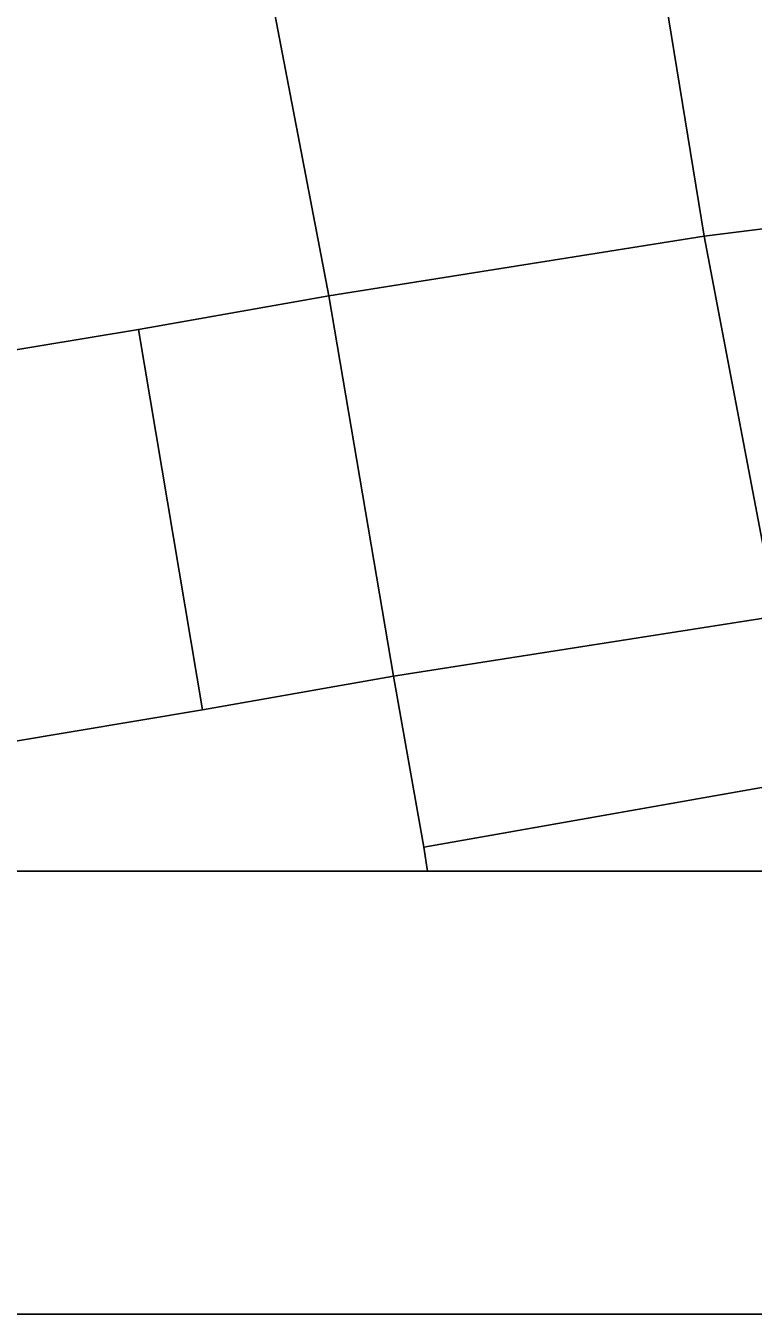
# Model space of a CAD drawing. Extents: x -8.2 to 38.5, y -0.1 to 21.9.
# Drawn here: x 6.7891 to 6.9534, y 13.8645 to 14.1553 of the extents above; entities that cross this region are included whole.
import ezdxf

# ---------------------------------------------------------------- set-up
doc = ezdxf.new("R2010")
doc.units = 0
for name, color, linetype in [('Default', 7, 'Continuous'), ('GM_X_Section', 7, 'Continuous'), ('GM_X_Township', 7, 'Continuous'), ('GM_X_Township_Subdivision_Text', 7, 'Continuous'), ('GM_X_Township_Text', 7, 'Continuous')]:
    doc.layers.add(name, color=color, linetype=linetype)

msp = doc.modelspace()

# ---------------------------------------------------------------- linework, layer by layer
at = {"layer": 'Default'}
msp.add_lwpolyline([(6.45347, 13.96446), (7.45585, 13.96446), (7.52022, 14.86341), (6.53061, 14.97169)], close=True, dxfattribs=at)
msp.add_lwpolyline([(3.40948, 13.96446), (4.82348, 13.96446), (4.82604, 13.9672), (4.92092, 14.02181), (5.0207, 14.06353), (5.11936, 14.07566), (5.31704, 14.07413), (5.51207, 14.0309), (5.6077, 13.99373), (5.65897, 13.96446), (7.78149, 13.96446)], dxfattribs=at)
at = {"layer": 'GM_X_Section'}
msp.add_lwpolyline([(2.16338, 13.96446), (4.82348, 13.96446), (4.82604, 13.9672), (4.92092, 14.02181), (5.0207, 14.06353), (5.11936, 14.07566), (5.31704, 14.07413), (5.51207, 14.0309), (5.6077, 13.99373), (5.65897, 13.96446), (7.78149, 13.96446)], dxfattribs=at)
at = {"layer": 'GM_X_Township'}
for p, q in [((2.16338, 13.96446), (8.96338, 13.96446)), ((2.06338, 13.86446), (9.06338, 13.86446))]:
    msp.add_line(p, q, dxfattribs=at)
at = {"layer": 'GM_X_Township_Subdivision_Text'}
for p, q in [((6.82898, 14.00087), (6.81454, 14.08676)), ((6.87897, 13.96986), (6.96501, 13.98508))]:
    msp.add_line(p, q, dxfattribs=at)
at = {"layer": 'GM_X_Township_Text'}
for points in [[(6.73344, 15.31346), (6.7394, 15.28366), (6.75498, 15.19196), (6.76874, 15.11247), (6.77129, 15.09766), (6.78347, 15.02677), (6.79843, 14.94326), (6.81598, 14.83778), (6.8294, 14.75976), (6.82975, 14.75769), (6.84298, 14.67929), (6.85771, 14.60044), (6.87107, 14.52086), (6.8816, 14.46102), (6.88636, 14.42929), (6.89212, 14.39739), (6.90139, 14.34645), (6.91198, 14.28205), (6.92068, 14.2363), (6.92809, 14.19445), (6.94228, 14.1078), (6.9586, 14.02206)], [(6.87984, 13.96446), (6.87897, 13.96986), (6.87215, 14.00847), (6.85749, 14.09436), (6.84007, 14.1854), (6.82749, 14.26678)], [(7.54452, 14.16895), (7.52769, 14.15556), (7.52141, 14.15058), (7.51025, 14.14173), (7.47761, 14.11585), (7.47251, 14.11207), (7.46676, 14.10911), (7.39774, 14.09459), (7.30576, 14.07884), (7.21965, 14.06547), (7.12949, 14.05117), (7.04512, 14.03558), (6.9586, 14.02206), (6.87215, 14.00847), (6.82898, 14.00087), (6.78496, 13.99353), (6.69995, 13.97776)], [(6.68367, 14.06538), (6.769, 14.0792), (6.81454, 14.08676), (6.85749, 14.09436), (6.94228, 14.1078), (7.02976, 14.11868), (7.12007, 14.13041)]]:
    msp.add_lwpolyline(points, dxfattribs=at)

doc.saveas('drawing.dxf')
